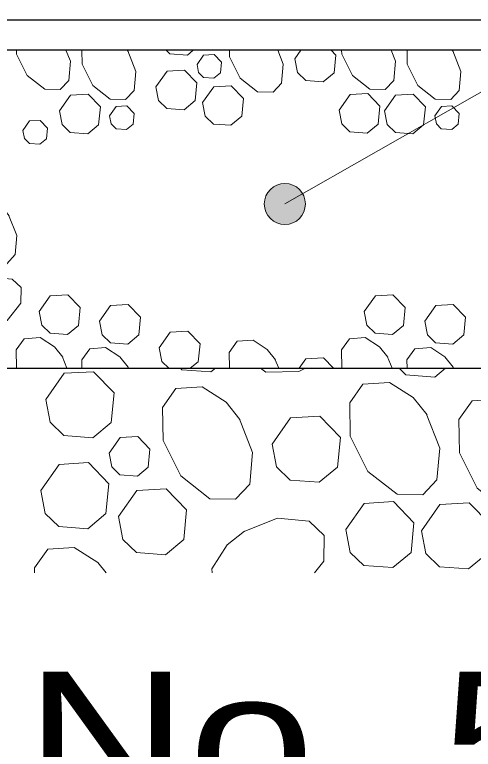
# Model space of a CAD drawing. Extents: x 1083.1 to 1117.1, y 697.4 to 741.4.
# Drawn here: x 1099.707 to 1100.234, y 705.8 to 706.644 of the extents above; entities that cross this region are included whole.
import ezdxf
from ezdxf.enums import TextEntityAlignment as Align

# ---------------------------------------------------------------- set-up
doc = ezdxf.new("R2010")
doc.units = 0
doc.header["$LTSCALE"] = 0.062
doc.layers.add('1', color=7, linetype='Continuous', lineweight=13)

msp = doc.modelspace()

# ---------------------------------------------------------------- hatches: boundary and pattern name
at = {"layer": '1'}
msp.add_hatch(color=256, dxfattribs=at).paths.add_polyline_path([(1100.04104, 706.42644, 1), (1099.99384, 706.42644, 1)])

# ---------------------------------------------------------------- linework, layer by layer
at = {"layer": '1', "lineweight": 25}
for p, q in [((1101.19942, 706.63767), (1098.91383, 706.63767)), ((1098.91383, 706.23775), (1101.19942, 706.23775))]:
    msp.add_line(p, q, dxfattribs=at)
at = {"layer": '1'}
for p, q in [((1099.83633, 706.60292), (1099.83742, 706.6015)), ((1100.02892, 706.593), (1100.03592, 706.60292)), ((1100.20983, 706.60292), (1100.21092, 706.6015)), ((1099.7615, 706.2515), (1099.767, 706.23775)), ((1100.13508, 706.2515), (1100.14058, 706.23775)), ((1100.00608, 706.24842), (1100.01033, 706.23775)), ((1099.83683, 706.24), (1099.83767, 706.23775)), ((1100.21042, 706.24), (1100.21125, 706.23775))]:
    msp.add_line(p, q, dxfattribs=at)
for points in [[(1100.01742, 706.42642), (1102.17033, 707.65183), (1102.60283, 707.65183)], [(1099.76592, 706.60292), (1099.77092, 706.59025), (1099.76908, 706.56842), (1099.75925, 706.55808), (1099.7415, 706.55833), (1099.72142, 706.57408), (1099.70917, 706.59842), (1099.70908, 706.60292)], [(1099.83683, 706.60242), (1099.84617, 706.57875), (1099.84433, 706.55683), (1099.83442, 706.54658), (1099.81675, 706.54692), (1099.79667, 706.56258), (1099.7845, 706.58692), (1099.78425, 706.60292)], [(1099.912, 706.60292), (1099.90542, 706.59742), (1099.88533, 706.59883), (1099.88117, 706.60292)], [(1100.00933, 706.60292), (1100.0155, 706.58717), (1100.01367, 706.56533), (1100.00383, 706.555), (1099.98608, 706.55525), (1099.966, 706.571), (1099.95383, 706.59533), (1099.95367, 706.60292)], [(1100.07083, 706.60292), (1100.07592, 706.5975), (1100.07392, 706.57708), (1100.06142, 706.56667), (1100.04142, 706.56808), (1100.032, 706.57725), (1100.02892, 706.593)], [(1100.1395, 706.60292), (1100.14458, 706.59025), (1100.14267, 706.56842), (1100.13283, 706.55808), (1100.11508, 706.55833), (1100.095, 706.57408), (1100.08275, 706.59842), (1100.08267, 706.60292)], [(1100.21042, 706.60242), (1100.21975, 706.57875), (1100.21783, 706.55683), (1100.208, 706.54658), (1100.19033, 706.54692), (1100.17017, 706.56258), (1100.15808, 706.58692), (1100.15783, 706.60292)], [(1099.86925, 706.561), (1099.882, 706.579), (1099.90225, 706.58017), (1099.91633, 706.56558), (1099.91425, 706.54508), (1099.90175, 706.53467), (1099.88183, 706.53608), (1099.87233, 706.54525), (1099.86933, 706.561)], [(1099.7, 706.41383), (1099.70942, 706.39008), (1099.70758, 706.36825), (1099.69775, 706.35783), (1099.68, 706.35825), (1099.65992, 706.374), (1099.64775, 706.39833), (1099.64742, 706.42117), (1099.6565, 706.43408), (1099.67475, 706.43533), (1099.69117, 706.42483), (1099.70067, 706.41283)], [(1099.65842, 706.33275), (1099.68217, 706.34208), (1099.70392, 706.34025), (1099.71433, 706.33042), (1099.71392, 706.31267), (1099.69817, 706.29267), (1099.67392, 706.28042), (1099.651, 706.28), (1099.63808, 706.28917), (1099.63692, 706.30742), (1099.64733, 706.32375), (1099.65933, 706.33342)], [(1100.10867, 706.30292), (1100.12142, 706.321), (1100.14167, 706.32217), (1100.15575, 706.30758), (1100.15367, 706.287), (1100.14117, 706.27667), (1100.12117, 706.27808), (1100.11175, 706.28717), (1100.10875, 706.30292)], [(1099.87292, 706.26117), (1099.88558, 706.27925), (1099.90575, 706.28033), (1099.91992, 706.26583), (1099.91792, 706.24533), (1099.90875, 706.23775)], [(1099.70917, 706.23775), (1099.70883, 706.25892), (1099.718, 706.27175), (1099.73625, 706.273), (1099.75258, 706.2625), (1099.76217, 706.2505)], [(1099.95375, 706.23775), (1099.95342, 706.25583), (1099.96258, 706.26875), (1099.98083, 706.26992), (1099.99708, 706.25942), (1100.00675, 706.2475)], [(1100.08275, 706.23775), (1100.08242, 706.25892), (1100.09158, 706.27175), (1100.10983, 706.273), (1100.12617, 706.2625), (1100.13575, 706.2505)], [(1099.78425, 706.23775), (1099.78408, 706.24733), (1099.79325, 706.26025), (1099.8115, 706.2615), (1099.82783, 706.251), (1099.83742, 706.23908)], [(1099.884, 706.23775), (1099.876, 706.2455), (1099.87292, 706.26117)], [(1100.15783, 706.23775), (1100.15767, 706.24733), (1100.16683, 706.26025), (1100.18508, 706.2615), (1100.20142, 706.251), (1100.21092, 706.23908)], [(1100.034, 706.23775), (1100.04158, 706.2485), (1100.06183, 706.24967), (1100.07333, 706.23775)], [(1099.93758, 706.23775), (1099.9325, 706.23358), (1099.89917, 706.236), (1099.89733, 706.23775)], [(1100.04125, 706.23775), (1100.03367, 706.23392), (1099.9955, 706.23333), (1099.98933, 706.23775)], [(1100.202, 706.23775), (1100.18983, 706.22767), (1100.15658, 706.23008), (1100.14867, 706.23775)], [(1099.96475, 706.18058), (1099.98042, 706.141), (1099.97733, 706.10467), (1099.96083, 706.08742), (1099.93133, 706.08792), (1099.89783, 706.11425), (1099.87758, 706.15475), (1099.87692, 706.19292), (1099.89217, 706.21442), (1099.92258, 706.21642), (1099.94983, 706.199), (1099.96583, 706.179)], [(1100.17975, 706.18575), (1100.19542, 706.14617), (1100.19225, 706.10983), (1100.17583, 706.0925), (1100.14633, 706.09308), (1100.11283, 706.11933), (1100.09258, 706.15983), (1100.09192, 706.198), (1100.10717, 706.21958), (1100.13758, 706.22158), (1100.16483, 706.20417), (1100.18083, 706.18417)], [(1100.30517, 706.1665), (1100.32083, 706.12692), (1100.31775, 706.09058), (1100.30133, 706.07333), (1100.27183, 706.07383), (1100.23833, 706.10017), (1100.218, 706.14067), (1100.21742, 706.17883), (1100.23267, 706.20033), (1100.263, 706.20242), (1100.29025, 706.18492), (1100.30617, 706.16492)], [(1100.08742, 706.05258), (1100.10858, 706.08267), (1100.14233, 706.08467), (1100.16583, 706.06025), (1100.16242, 706.02617), (1100.14158, 706.00883), (1100.10817, 706.01125), (1100.0925, 706.02642), (1100.08742, 706.0525)], [(1099.96942, 706.04983), (1100.009, 706.0655), (1100.04533, 706.06233), (1100.06267, 706.04592), (1100.06208, 706.01642), (1100.05133, 706.00275)], [(1099.93392, 706.00275), (1099.93367, 706.00767), (1099.951, 706.03492), (1099.971, 706.05083)], [(1099.72983, 706.00275), (1099.72975, 706.00867), (1099.74508, 706.03008), (1099.77542, 706.03217), (1099.80267, 706.01467), (1099.81225, 706.00275)]]:
    msp.add_lwpolyline(points, dxfattribs=at)
at = {"layer": '1', "lineweight": 25}
msp.add_lwpolyline([(1101.19942, 706.23775), (1101.19942, 706.63767), (1101.19942, 706.60292), (1098.91383, 706.60292)], dxfattribs=at)
at = {"layer": '1'}
for points in [[(1099.9165, 706.58667), (1099.92408, 706.5975), (1099.93625, 706.59817), (1099.94475, 706.58942), (1099.9435, 706.57717), (1099.936, 706.57083), (1099.92392, 706.57175), (1099.91833, 706.57725)], [(1099.92292, 706.543), (1099.93567, 706.56108), (1099.95592, 706.56225), (1099.97, 706.54767), (1099.96792, 706.52717), (1099.95542, 706.51675), (1099.93542, 706.51817), (1099.926, 706.52733)], [(1100.07975, 706.53408), (1100.09242, 706.55217), (1100.11267, 706.55333), (1100.12675, 706.53867), (1100.12475, 706.51825), (1100.11217, 706.50775), (1100.09225, 706.50925), (1100.08275, 706.51842)], [(1099.75833, 706.53325), (1099.771, 706.55133), (1099.79133, 706.5525), (1099.80542, 706.53792), (1099.80333, 706.51742), (1099.79083, 706.50708), (1099.77083, 706.5085), (1099.76142, 706.51758)], [(1100.13192, 706.53325), (1100.14458, 706.55133), (1100.16492, 706.5525), (1100.179, 706.53792), (1100.17692, 706.51742), (1100.16442, 706.50708), (1100.14442, 706.5085), (1100.135, 706.51758)], [(1099.81608, 706.52775), (1099.82375, 706.5385), (1099.83583, 706.53925), (1099.84433, 706.5305), (1099.84308, 706.51825), (1099.83558, 706.51192), (1099.82358, 706.51283), (1099.81792, 706.51833)], [(1100.18967, 706.52775), (1100.19725, 706.5385), (1100.20942, 706.53925), (1100.21792, 706.5305), (1100.21667, 706.51825), (1100.20917, 706.51192), (1100.19717, 706.51283), (1100.1915, 706.51833)], [(1099.7165, 706.51092), (1099.72408, 706.52175), (1099.73625, 706.52242), (1099.74467, 706.51367), (1099.74342, 706.50142), (1099.736, 706.49517), (1099.72392, 706.496), (1099.71825, 706.5015)], [(1099.73517, 706.30292), (1099.74783, 706.321), (1099.768, 706.32217), (1099.78208, 706.30758), (1099.78017, 706.287), (1099.76758, 706.27667), (1099.74758, 706.27808), (1099.73825, 706.28717)], [(1099.8045, 706.29183), (1099.81717, 706.30992), (1099.8375, 706.31108), (1099.85158, 706.2965), (1099.84958, 706.276), (1099.837, 706.26558), (1099.817, 706.26708), (1099.80758, 706.27617)], [(1100.17817, 706.29183), (1100.19083, 706.30992), (1100.211, 706.31108), (1100.22508, 706.2965), (1100.22317, 706.276), (1100.2105, 706.26558), (1100.19058, 706.26708), (1100.18117, 706.27617)], [(1099.74275, 706.20183), (1099.76383, 706.232), (1099.79758, 706.23383), (1099.82117, 706.20958), (1099.81767, 706.17542), (1099.79683, 706.15808), (1099.7635, 706.1605), (1099.74783, 706.17575)], [(1100.00275, 706.15075), (1100.02392, 706.18075), (1100.05767, 706.18275), (1100.08125, 706.15833), (1100.07775, 706.12425), (1100.05692, 706.10692), (1100.02358, 706.10933), (1100.00792, 706.1245)], [(1099.81542, 706.14017), (1099.82808, 706.15825), (1099.84833, 706.15942), (1099.86242, 706.14483), (1099.86042, 706.12433), (1099.84792, 706.11392), (1099.82783, 706.11542), (1099.8185, 706.1245)], [(1099.73683, 706.09742), (1099.75792, 706.12742), (1099.79175, 706.12942), (1099.81517, 706.10508), (1099.81175, 706.07092), (1099.79092, 706.05358), (1099.75758, 706.056), (1099.74183, 706.07117)], [(1099.82617, 706.0675), (1099.84733, 706.09758), (1099.88108, 706.0995), (1099.90458, 706.07517), (1099.90117, 706.04108), (1099.88033, 706.02367), (1099.84692, 706.02608), (1099.83125, 706.04133)], [(1100.17442, 706.05125), (1100.19558, 706.08142), (1100.22933, 706.08325), (1100.25283, 706.059), (1100.2495, 706.02483), (1100.22858, 706.0075), (1100.19525, 706.00992), (1100.17958, 706.02517)]]:
    msp.add_lwpolyline(points, close=True, dxfattribs=at)
msp.add_circle((1100.01744, 706.42644), 0.0236, dxfattribs=at)

# ---------------------------------------------------------------- texts
at = {"layer": '1', "width": 1.25}
msp.add_text('No. 57', height=0.156, dxfattribs=at).set_placement((1100.10246, 705.73342), align=Align.CENTER)

doc.saveas('drawing.dxf')
